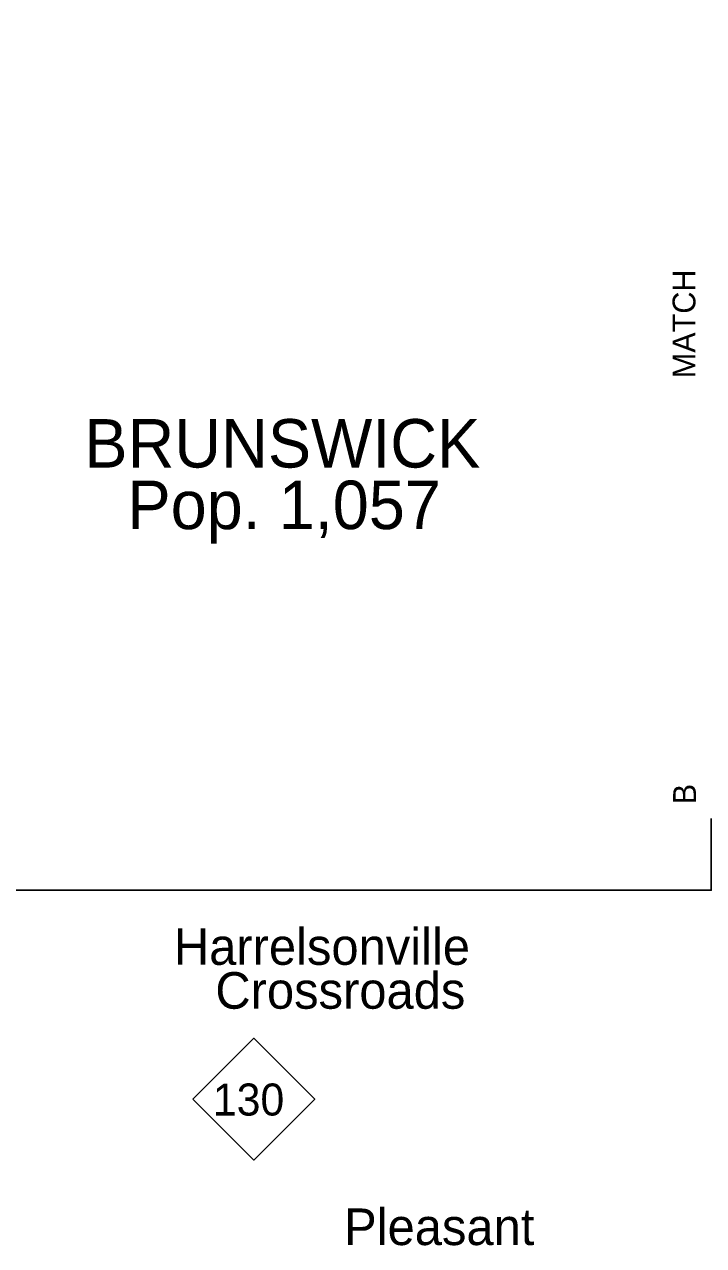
# Model space of a CAD drawing. Extents: x 5197761 to 5514561, y 1890130 to 2080942.
# Drawn here: x 5322096 to 5336955, y 1983191 to 2009899 of the extents above; entities that cross this region are included whole.
import ezdxf

# ---------------------------------------------------------------- set-up
doc = ezdxf.new("R2010")
doc.units = 0
for name, color, linetype in [('Exist Civil Demographics City Label', 7, 'Continuous'), ('Exist Civil Demographics Community Label', 7, 'Continuous'), ('Exist Road Primary NC Shield CELL', 7, 'Continuous'), ('Exist Road Primary NC Shield Number Label', 7, 'Continuous'), ('Map Preparation County Match Line Label', 7, 'Continuous'), ('Map Preparation Inset Cut Line', 7, 'Continuous')]:
    doc.layers.add(name, color=color, linetype=linetype)

msp = doc.modelspace()

# ---------------------------------------------------------------- linework, layer by layer
at = {"layer": 'Exist Road Primary NC Shield CELL'}
msp.add_lwpolyline([(5325783, 1986394), (5327115, 1987726), (5328447, 1986394), (5327115, 1985062)], close=True, dxfattribs=at)
at = {"layer": 'Map Preparation Inset Cut Line'}
msp.add_lwpolyline([(5337121, 2027499), (5337121, 2030497), (5298905, 2030497), (5298905, 1990962), (5337121, 1990962), (5337121, 1992535)], dxfattribs=at)

# ---------------------------------------------------------------- texts
at = {"layer": 'Exist Civil Demographics City Label'}
for s, p in [('BRUNSWICK', (5323406, 2000207)), ('Pop. 1,057', (5324350, 1998861))]:
    msp.add_text(s, height=1060, dxfattribs=at).set_placement(p)
at = {"layer": 'Exist Civil Demographics Community Label'}
for s, p in [('Harrelsonville', (5325365, 1989331)), ('Crossroads', (5326273, 1988371)), ('Pleasant', (5329090, 1983202))]:
    msp.add_text(s, height=800, dxfattribs=at).set_placement(p)
at = {"layer": 'Exist Road Primary NC Shield Number Label'}
msp.add_text('130', height=700, dxfattribs=at).set_placement((5326219, 1986035))
at = {"layer": 'Map Preparation County Match Line Label'}
for s, p in [('MATCH', (5336777, 2002161)), ('B', (5336789, 1992843))]:
    msp.add_text(s, height=500, rotation=90, dxfattribs=at).set_placement(p)

doc.saveas('drawing.dxf')
